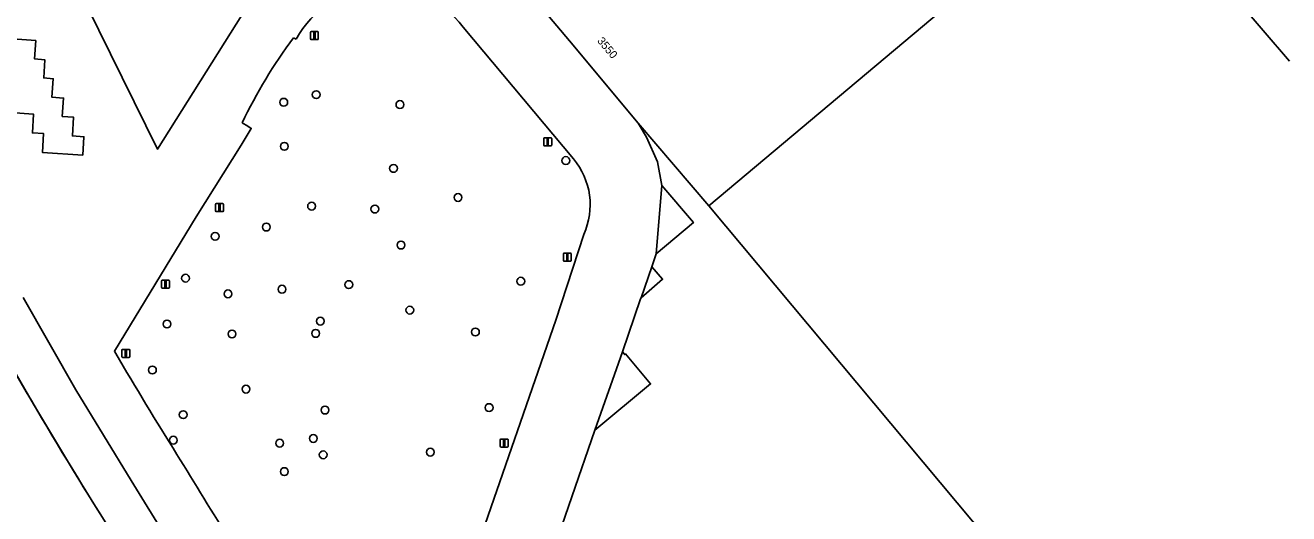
# Model space of a CAD drawing. Extents: x 155018 to 156648, y 383979 to 385733.
# Drawn here: x 156093.9 to 156251.8, y 384910.2 to 384971.2 of the extents above; entities that cross this region are included whole.
import ezdxf

# ---------------------------------------------------------------- set-up
doc = ezdxf.new("R2010")
doc.units = 0
for name, color, linetype in [('IMGEO_Boom', 7, 'Continuous'), ('IMGEO_Erf', 7, 'Continuous'), ('IMGEO_Groenvoorziening', 7, 'Continuous'), ('IMGEO_Lichtmast', 7, 'Continuous'), ('IMGEO_Lijnafwatering', 7, 'Continuous'), ('IMGEO_Pand', 7, 'Continuous'), ('IMGEO_Pand_nummerreeks', 7, 'Continuous'), ('IMGEO_Pand_overbouw', 7, 'Continuous'), ('IMGEO_Parkeervlak_gesloten', 7, 'Continuous'), ('IMGEO_Rijbaan_lokaal_gesloten', 7, 'Continuous'), ('IMGEO_Rijbaan_regionaal_gesloten', 7, 'Continuous'), ('IMGEO_Verkeersbordpaal', 7, 'Continuous')]:
    doc.layers.add(name, color=color, linetype=linetype)

msp = doc.modelspace()

# ---------------------------------------------------------------- linework, layer by layer
at = {"layer": 'IMGEO_Boom'}
for centre in [(156130.25, 384962.56), (156126.19, 384961.61), (156140.71, 384961.32), (156126.26, 384956.1), (156161.44, 384954.32), (156139.91, 384953.34), (156147.97, 384949.71), (156129.67, 384948.62), (156137.58, 384948.26), (156117.62, 384944.85), (156124.01, 384946.01), (156140.85, 384943.76), (156113.92, 384939.62), (156134.32, 384938.82), (156155.81, 384939.24), (156119.22, 384937.66), (156125.97, 384938.24), (156141.94, 384935.63), (156111.6, 384933.89), (156130.76, 384934.25), (156119.73, 384932.65), (156130.18, 384932.72), (156150.14, 384932.9), (156109.78, 384928.15), (156121.47, 384925.76), (156131.34, 384923.14), (156151.85, 384923.45), (156113.63, 384922.56), (156129.89, 384919.59), (156112.4, 384919.37), (156125.68, 384919), (156144.51, 384917.88), (156131.12, 384917.55), (156126.26, 384915.45)]:
    msp.add_circle(centre, 0.489, dxfattribs=at)
at = {"layer": 'IMGEO_Erf'}
msp.add_lwpolyline([(156246.23, 385000), (156243.73, 385002.8), (156240.39, 385000), (156230.36, 384991.57), (156237.37, 384983.51), (156236.58, 384982.76), (156244.26, 384973.58), (156245.28, 384974.45), (156251.86, 384966.76)], dxfattribs=at)
for points in [[(156172.71, 384942.67), (156177.38, 384946.58), (156173.42, 384951.21)], [(156173.52, 384939.49), (156172.17, 384941.06), (156170.84, 384937.15)], [(156165.07, 384920.62), (156172.02, 384926.4), (156168.9, 384930.16), (156168.8, 384930.08), (156168.5, 384930.43)]]:
    msp.add_lwpolyline(points, close=True, dxfattribs=at)
at = {"layer": 'IMGEO_Groenvoorziening'}
for points in [[(156162.4, 384954.53), (156148.6, 384970.98)], [(156127.76, 384969.5), (156127.42, 384969.65)], [(156121, 384959.03), (156121.72, 384958.61), (156122.14, 384958.34), (156120.85, 384956.25), (156115.26, 384947.27), (156105.03, 384930.51), (156105.2, 384930.21)], [(156160.21, 384934.39), (156163.67, 384945.09)], [(156140.3, 384876.9), (156160.21, 384934.39)]]:
    msp.add_lwpolyline(points, dxfattribs=at)
for centre, radius, start, end in [((156138.65, 384963.6), 12.39, 36.599, 151.5637), ((156177.93, 384931.88), 63.08, 143.2134, 154.5044), ((156155.53, 384948.8), 8.95, 335.5411, 39.8787), ((156516.41, 385171.03), 476.54, 210.3553, 212.1281), ((157121.72, 385533.11), 1181.81, 211.38714, 212.63495)]:
    msp.add_arc(centre, radius, start, end, dxfattribs=at)
at = {"layer": 'IMGEO_Lichtmast'}
for p, q in [((156129.63, 384970.44), (156130.41, 384970.44)), ((156130.41, 384970.44), (156129.63, 384970.44)), ((156129.53, 384969.54), (156129.53, 384970.34)), ((156129.53, 384970.34), (156129.53, 384969.54)), ((156130.41, 384969.44), (156129.63, 384969.44)), ((156129.63, 384969.44), (156130.41, 384969.44)), ((156130.51, 384970.34), (156130.51, 384969.54)), ((156130.51, 384969.54), (156130.51, 384970.34)), ((156158.68, 384956.26), (156158.68, 384957.06)), ((156158.68, 384957.06), (156158.68, 384956.26)), ((156158.78, 384957.16), (156159.57, 384957.16)), ((156159.57, 384957.16), (156158.78, 384957.16)), ((156159.67, 384957.06), (156159.67, 384956.26)), ((156159.67, 384956.26), (156159.67, 384957.06)), ((156159.57, 384956.16), (156158.78, 384956.16)), ((156158.78, 384956.16), (156159.57, 384956.16)), ((156117.67, 384948.04), (156117.67, 384948.84)), ((156117.67, 384948.84), (156117.67, 384948.04)), ((156117.77, 384948.94), (156118.56, 384948.94)), ((156118.56, 384948.94), (156117.77, 384948.94)), ((156118.66, 384948.84), (156118.66, 384948.04)), ((156118.66, 384948.04), (156118.66, 384948.84)), ((156118.56, 384947.94), (156117.77, 384947.94)), ((156117.77, 384947.94), (156118.56, 384947.94)), ((156161.13, 384941.85), (156161.13, 384942.65)), ((156161.13, 384942.65), (156161.13, 384941.85)), ((156161.23, 384942.75), (156162.02, 384942.75)), ((156162.02, 384942.75), (156161.23, 384942.75)), ((156162.12, 384942.65), (156162.12, 384941.85)), ((156162.12, 384941.85), (156162.12, 384942.65)), ((156162.02, 384941.75), (156161.23, 384941.75)), ((156161.23, 384941.75), (156162.02, 384941.75)), ((156153.23, 384918.62), (156153.23, 384919.42)), ((156153.23, 384919.42), (156153.23, 384918.62)), ((156153.33, 384919.52), (156154.12, 384919.52)), ((156154.12, 384919.52), (156153.33, 384919.52)), ((156154.12, 384918.52), (156153.33, 384918.52)), ((156153.33, 384918.52), (156154.12, 384918.52)), ((156154.22, 384919.42), (156154.22, 384918.62)), ((156154.22, 384918.62), (156154.22, 384919.42))]:
    msp.add_line(p, q, dxfattribs=at)
for points in [[(156129.94, 384970.32), (156130.1, 384970.32), (156130.1, 384969.57), (156129.94, 384969.57), (156129.94, 384970.32)], [(156159.1, 384957.03), (156159.25, 384957.03), (156159.25, 384956.28), (156159.1, 384956.28), (156159.1, 384957.03)], [(156118.09, 384948.82), (156118.24, 384948.82), (156118.24, 384948.07), (156118.09, 384948.07), (156118.09, 384948.82)], [(156161.55, 384942.62), (156161.7, 384942.62), (156161.7, 384941.88), (156161.55, 384941.88), (156161.55, 384942.62)], [(156153.65, 384919.4), (156153.8, 384919.4), (156153.8, 384918.65), (156153.65, 384918.65), (156153.65, 384919.4)]]:
    msp.add_lwpolyline(points, dxfattribs=at)
for centre, start, end in [((156129.63, 384970.34), 90, 180), ((156129.63, 384970.34), 90, 180), ((156130.41, 384970.34), 0, 90), ((156130.41, 384970.34), 360, 90), ((156129.63, 384969.54), 180, 270), ((156129.63, 384969.54), 180, 270), ((156130.41, 384969.54), 270, 0), ((156130.41, 384969.54), 270, 0), ((156158.78, 384957.06), 90, 180), ((156158.78, 384957.06), 90, 180), ((156158.78, 384956.26), 180, 270), ((156158.78, 384956.26), 180, 270), ((156159.57, 384957.06), 0, 90), ((156159.57, 384957.06), 360, 90), ((156159.57, 384956.26), 270, 0), ((156159.57, 384956.26), 270, 0), ((156117.77, 384948.84), 90, 180), ((156117.77, 384948.84), 90, 180), ((156118.56, 384948.84), 0, 90), ((156118.56, 384948.84), 360, 90), ((156117.77, 384948.04), 180, 270), ((156117.77, 384948.04), 180, 270), ((156118.56, 384948.04), 270, 0), ((156118.56, 384948.04), 270, 0), ((156161.23, 384942.65), 90, 180), ((156161.23, 384942.65), 90, 180), ((156162.02, 384942.65), 0, 90), ((156162.02, 384942.65), 360, 90), ((156161.23, 384941.85), 180, 270), ((156161.23, 384941.85), 180, 270), ((156162.02, 384941.85), 270, 0), ((156162.02, 384941.85), 270, 0), ((156153.33, 384919.42), 90, 180), ((156153.33, 384919.42), 90, 180), ((156153.33, 384918.62), 180, 270), ((156153.33, 384918.62), 180, 270), ((156154.12, 384919.42), 0, 90), ((156154.12, 384919.42), 360, 90), ((156154.12, 384918.62), 270, 0), ((156154.12, 384918.62), 270, 0)]:
    msp.add_arc(centre, 0.1, start, end, dxfattribs=at)
at = {"layer": 'IMGEO_Lijnafwatering'}
for points in [[(156094.93, 384923.87), (156091.68, 384929.49), (156088.5, 384935.16), (156085.39, 384940.86)], [(156105.06, 384907.22), (156104.2, 384908.62), (156103.34, 384910.03), (156102.48, 384911.43), (156099.92, 384915.56), (156097.41, 384919.7), (156094.93, 384923.87)]]:
    msp.add_lwpolyline(points, dxfattribs=at)
at = {"layer": 'IMGEO_Pand'}
msp.add_lwpolyline([(156149.02, 384982.84), (156151.74, 384980.93), (156154.19, 384978.46), (156161.91, 384969.28), (156170.48, 384959.01), (156179.32, 384948.68), (156230.36, 384991.57), (156222.96, 385000), (156216.44, 385007.43), (156213.23, 385010.86), (156209.65, 385014.4), (156205.77, 385018.02), (156205.29, 385017.58), (156205.57, 385017.35), (156202.32, 385014.64), (156196.34, 385021.8), (156198.66, 385023.75), (156198.17, 385024.13), (156197.93, 385023.95), (156169.44, 385000)], close=True, dxfattribs=at)
for points in [[(156089.5, 385000), (156094.19, 384988.78), (156095.74, 384985.54), (156110.4, 384955.73), (156123.28, 384976.25)], [(156251.86, 384966.76), (156245.28, 384974.45), (156244.26, 384973.58), (156236.58, 384982.76), (156237.37, 384983.51), (156230.36, 384991.57), (156179.32, 384948.68), (156214.39, 384906.7), (156235.7, 384881.73), (156237.7, 384879.35), (156288.15, 384921.74)], [(156214.39, 384906.7), (156179.32, 384948.68), (156170.48, 384959.01), (156171.51, 384957.26), (156172.91, 384954.16), (156173.42, 384951.21), (156177.38, 384946.58), (156172.71, 384942.67), (156172.17, 384941.06), (156173.52, 384939.49), (156170.84, 384937.15), (156170.79, 384937.03), (156168.5, 384930.43), (156168.8, 384930.08), (156168.9, 384930.16), (156172.02, 384926.4), (156165.07, 384920.62), (156153.57, 384887.3)]]:
    msp.add_lwpolyline(points, dxfattribs=at)
at = {"layer": 'IMGEO_Pand_overbouw'}
for points in [[(156173.42, 384951.21), (156172.71, 384942.67), (156177.38, 384946.58)], [(156172.17, 384941.06), (156170.84, 384937.15), (156173.52, 384939.49)], [(156165.07, 384920.62), (156172.02, 384926.4), (156168.9, 384930.16), (156168.8, 384930.08), (156168.5, 384930.43)]]:
    msp.add_lwpolyline(points, close=True, dxfattribs=at)
at = {"layer": 'IMGEO_Parkeervlak_gesloten'}
msp.add_lwpolyline([(156094.93, 384960.1), (156094.79, 384957.78), (156096.19, 384957.7), (156096.04, 384955.34), (156101.08, 384955), (156101.23, 384957.3), (156099.78, 384957.4), (156099.94, 384959.73), (156098.52, 384959.84), (156098.68, 384962.14), (156097.23, 384962.24), (156097.39, 384964.55), (156096.2, 384964.65), (156096.32, 384966.93), (156095.06, 384967.02), (156095.21, 384969.31), (156085.25, 384970.02), (156085.14, 384967.71), (156086.34, 384967.64), (156086.24, 384965.32), (156087.43, 384965.25), (156087.29, 384962.98), (156088.65, 384962.9), (156088.53, 384960.57)], close=True, dxfattribs=at)
msp.add_lwpolyline([(156116.28, 384889.41), (156126.69, 384873.41), (156132.95, 384873.82), (156120.88, 384892.39), (156116.24, 384899.66), (156111.66, 384906.97), (156107.13, 384914.32), (156100.23, 384925.66), (156093.63, 384937.19)], dxfattribs=at)
for centre, radius, start, end in [((156532.07, 385180.57), 506.94, 207.517, 212.0671), ((157035.16, 385480.61), 1092.64, 211.3936, 212.75645)]:
    msp.add_arc(centre, radius, start, end, dxfattribs=at)
at = {"layer": 'IMGEO_Rijbaan_lokaal_gesloten'}
for points in [[(156123.28, 384976.25), (156110.4, 384955.73), (156095.74, 384985.54), (156094.19, 384988.78), (156089.5, 385000), (156080.3, 385021.99), (156079.34, 385025.48), (156079.09, 385029.09), (156079.46, 385032.68), (156080.51, 385036.21), (156082.17, 385039.41), (156084.34, 385042.3), (156087.07, 385044.67), (156090.12, 385046.61), (156093.45, 385048.02)], [(156188.64, 384800.15), (156145.95, 384865.84), (156148.75, 384873.51), (156153.12, 384885.93), (156153.57, 384887.3), (156165.07, 384920.62), (156168.5, 384930.43), (156170.79, 384937.03), (156170.84, 384937.15), (156172.17, 384941.06), (156172.71, 384942.67), (156173.42, 384951.21), (156172.91, 384954.16), (156171.51, 384957.26), (156170.48, 384959.01), (156161.91, 384969.28), (156154.19, 384978.46), (156151.74, 384980.93), (156149.02, 384982.84), (156147.07, 384983.84)], [(156148.6, 384970.98), (156162.4, 384954.53)], [(156127.42, 384969.65), (156127.76, 384969.5)], [(156105.2, 384930.21), (156105.03, 384930.51), (156115.26, 384947.27), (156120.85, 384956.25), (156122.14, 384958.34), (156121.72, 384958.61), (156121, 384959.03)], [(156163.67, 384945.09), (156160.21, 384934.39), (156140.3, 384876.9)], [(156093.63, 384937.19), (156100.23, 384925.66), (156107.13, 384914.32), (156111.66, 384906.97), (156116.24, 384899.66), (156120.88, 384892.39), (156132.95, 384873.82), (156126.69, 384873.41), (156144, 384846.78), (156150.3, 384847.14), (156183.16, 384796.61), (156188.72, 384787.37)]]:
    msp.add_lwpolyline(points, dxfattribs=at)
msp.add_lwpolyline([(156095.21, 384969.31), (156095.06, 384967.02), (156096.32, 384966.93), (156096.2, 384964.65), (156097.39, 384964.55), (156097.23, 384962.24), (156098.68, 384962.14), (156098.52, 384959.84), (156099.94, 384959.73), (156099.78, 384957.4), (156101.23, 384957.3), (156101.08, 384955), (156096.04, 384955.34), (156096.19, 384957.7), (156094.79, 384957.78), (156094.93, 384960.1), (156088.53, 384960.57), (156088.65, 384962.9), (156087.29, 384962.98), (156087.43, 384965.25), (156086.24, 384965.32), (156086.34, 384967.64), (156085.14, 384967.71), (156085.25, 384970.02)], close=True, dxfattribs=at)
for centre, radius, start, end in [((156138.65, 384963.6), 12.39, 36.599, 151.5637), ((156177.93, 384931.88), 63.08, 143.2134, 154.5044), ((156155.53, 384948.8), 8.95, 335.5411, 39.8787), ((156516.41, 385171.03), 476.54, 210.3553, 212.1281), ((157121.72, 385533.11), 1181.81, 211.38714, 212.63495)]:
    msp.add_arc(centre, radius, start, end, dxfattribs=at)
at = {"layer": 'IMGEO_Rijbaan_regionaal_gesloten'}
for centre, radius, start, end in [((156532.07, 385180.57), 506.94, 207.517, 212.0671), ((157035.16, 385480.61), 1092.64, 211.3936, 212.75645)]:
    msp.add_arc(centre, radius, start, end, dxfattribs=at)
at = {"layer": 'IMGEO_Verkeersbordpaal'}
for p, q in [((156110.92, 384938.48), (156110.92, 384939.28)), ((156110.92, 384939.28), (156110.92, 384938.48)), ((156111.02, 384939.38), (156111.81, 384939.38)), ((156111.81, 384939.38), (156111.02, 384939.38)), ((156111.91, 384939.28), (156111.91, 384938.48)), ((156111.91, 384938.48), (156111.91, 384939.28)), ((156111.81, 384938.38), (156111.02, 384938.38)), ((156111.02, 384938.38), (156111.81, 384938.38)), ((156105.96, 384929.83), (156105.96, 384930.63)), ((156105.96, 384930.63), (156105.96, 384929.83)), ((156106.06, 384930.73), (156106.85, 384930.73)), ((156106.85, 384930.73), (156106.06, 384930.73)), ((156106.85, 384929.73), (156106.06, 384929.73)), ((156106.06, 384929.73), (156106.85, 384929.73)), ((156106.95, 384930.63), (156106.95, 384929.83)), ((156106.95, 384929.83), (156106.95, 384930.63))]:
    msp.add_line(p, q, dxfattribs=at)
for points in [[(156111.34, 384939.25), (156111.49, 384939.25), (156111.49, 384938.5), (156111.34, 384938.5), (156111.34, 384939.25)], [(156106.38, 384930.61), (156106.53, 384930.61), (156106.53, 384929.86), (156106.38, 384929.86), (156106.38, 384930.61)]]:
    msp.add_lwpolyline(points, dxfattribs=at)
for centre, start, end in [((156111.02, 384939.28), 90, 180), ((156111.02, 384939.28), 90, 180), ((156111.81, 384939.28), 0, 90), ((156111.81, 384939.28), 360, 90), ((156111.02, 384938.48), 180, 270), ((156111.02, 384938.48), 180, 270), ((156111.81, 384938.48), 270, 0), ((156111.81, 384938.48), 270, 0), ((156106.06, 384930.63), 90, 180), ((156106.06, 384930.63), 90, 180), ((156106.06, 384929.83), 180, 270), ((156106.06, 384929.83), 180, 270), ((156106.85, 384930.63), 0, 90), ((156106.85, 384930.63), 360, 90), ((156106.85, 384929.83), 270, 0), ((156106.85, 384929.83), 270, 0)]:
    msp.add_arc(centre, 0.1, start, end, dxfattribs=at)

# ---------------------------------------------------------------- texts
at = {"layer": 'IMGEO_Pand_nummerreeks'}
msp.add_text('3550', height=1, rotation=310.1866, dxfattribs=at).set_placement((156165.3, 384969.24))

doc.saveas('drawing.dxf')
